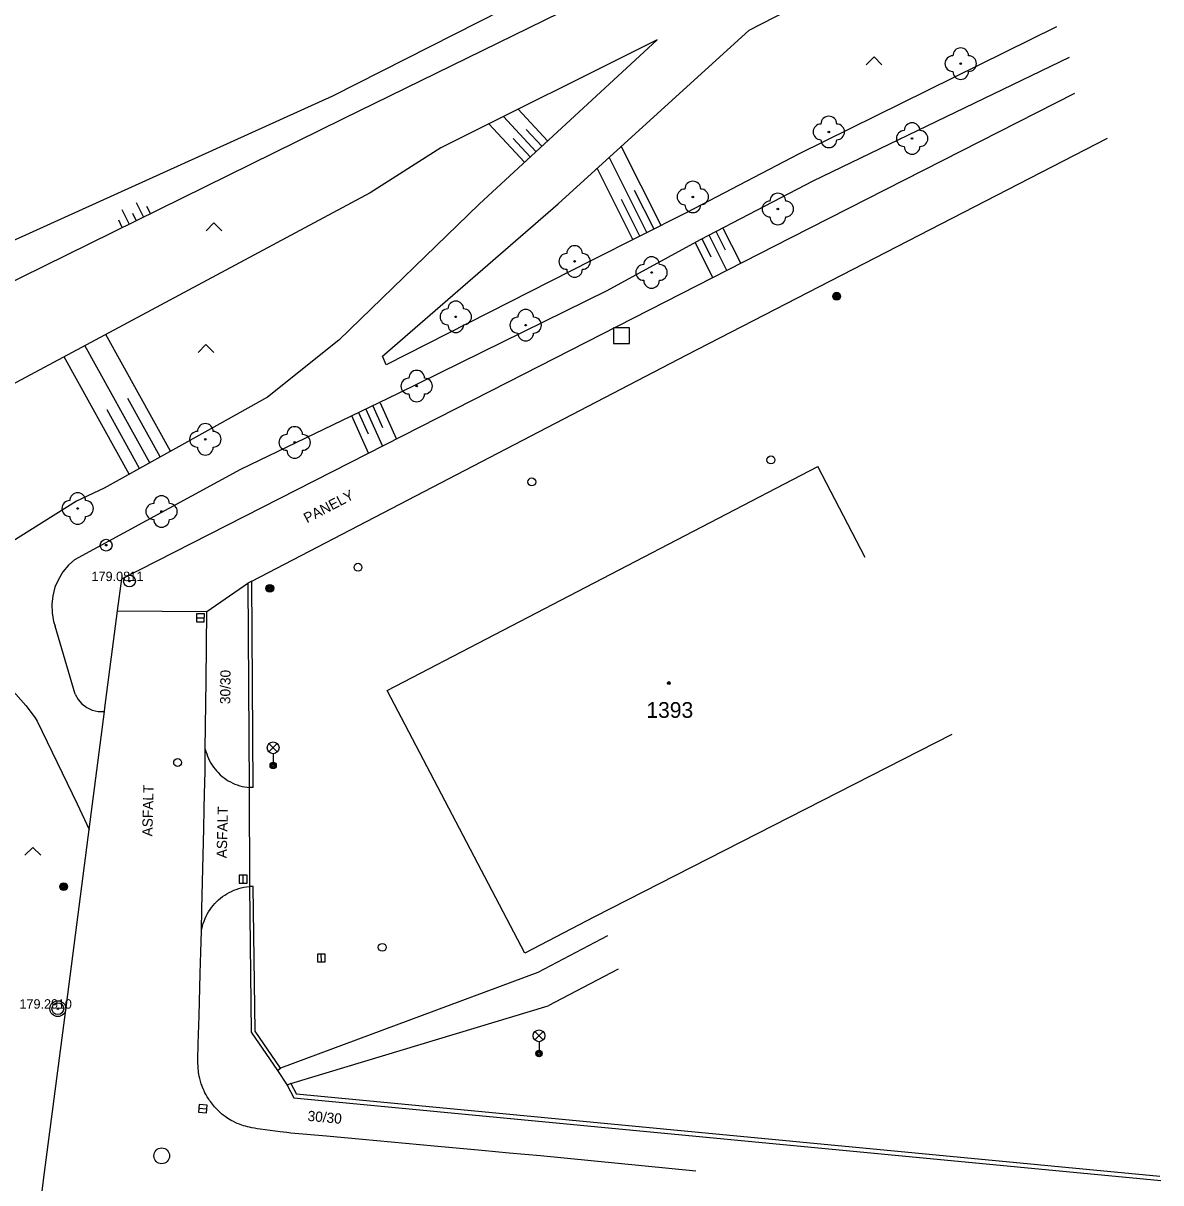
# Model space of a CAD drawing. Extents: x -538441 to -536770, y -1181008 to -1179809.
# Drawn here: x -537087.2 to -537014.9, y -1180779.3 to -1180705.6 of the extents above; entities that cross this region are included whole.
import ezdxf

# ---------------------------------------------------------------- set-up
doc = ezdxf.new("R2010")
doc.units = 0
for name, color, linetype in [('Vrstva 10', 7, 'Continuous'), ('Vrstva 11', 7, 'Continuous'), ('Vrstva 14', 7, 'Continuous'), ('Vrstva 15', 7, 'Continuous'), ('Vrstva 21', 7, 'Continuous'), ('Vrstva 22', 7, 'Continuous'), ('Vrstva 23', 7, 'Continuous'), ('Vrstva 25', 7, 'Continuous'), ('Vrstva 26', 7, 'Continuous'), ('Vrstva 27', 7, 'Continuous'), ('Vrstva 28', 7, 'Continuous'), ('Vrstva 33', 7, 'Continuous'), ('Vrstva 36', 7, 'Continuous'), ('Vrstva 39', 7, 'Continuous'), ('Vrstva 40', 7, 'Continuous'), ('Vrstva 47', 7, 'Continuous'), ('Vrstva 5', 7, 'Continuous'), ('Vrstva 7', 7, 'Continuous'), ('Vrstva 8', 7, 'Continuous')]:
    doc.layers.add(name, color=color, linetype=linetype)

msp = doc.modelspace()

# ---------------------------------------------------------------- linework, layer by layer
at = {"layer": 'Vrstva 10'}
for p, q in [((-537082.026, -1180749.102), (-537081.223, -1180742.922)), ((-537075.605, -1180747.35), (-537075.56, -1180742.98)), ((-537075.867, -1180761.835), (-537075.741, -1180756.778)), ((-537084.476, -1180767.962), (-537083.091, -1180757.304)), ((-537085.86, -1180778.62), (-537084.476, -1180767.962)), ((-537044.49, -1180778.525), (-537054.36, -1180777.57))]:
    msp.add_line(p, q, dxfattribs=at)
for points in [[(-537075.741, -1180756.778), (-537075.713, -1180755.513), (-537075.693, -1180754.565), (-537075.668, -1180753.143), (-537075.65, -1180751.72), (-537075.605, -1180747.35)], [(-537083.034, -1180756.833), (-537082.056, -1180749.331)], [(-537082.056, -1180749.331), (-537082.026, -1180749.102)], [(-537083.091, -1180757.304), (-537083.034, -1180756.833)], [(-537076.046, -1180768.655), (-537075.968, -1180765.968), (-537075.932, -1180764.624), (-537075.9, -1180763.28), (-537075.867, -1180761.835)], [(-537072.17, -1180775.87), (-537072.355, -1180775.842), (-537072.528, -1180775.813), (-537072.688, -1180775.782), (-537072.837, -1180775.749), (-537072.975, -1180775.715), (-537073.104, -1180775.68), (-537073.223, -1180775.645), (-537073.335, -1180775.608), (-537073.439, -1180775.571), (-537073.535, -1180775.534), (-537073.625, -1180775.497), (-537073.709, -1180775.461), (-537073.865, -1180775.386), (-537074, -1180775.315), (-537074.116, -1180775.247), (-537074.217, -1180775.184), (-537074.305, -1180775.125), (-537074.382, -1180775.071), (-537074.514, -1180774.971), (-537074.612, -1180774.89), (-537074.685, -1180774.827), (-537074.793, -1180774.726), (-537074.9, -1180774.62), (-537074.984, -1180774.531), (-537075.062, -1180774.445), (-537075.135, -1180774.36), (-537075.203, -1180774.277), (-537075.266, -1180774.196), (-537075.325, -1180774.118), (-537075.379, -1180774.041), (-537075.43, -1180773.966), (-537075.523, -1180773.82), (-537075.603, -1180773.681), (-537075.673, -1180773.55), (-537075.733, -1180773.426), (-537075.786, -1180773.309), (-537075.831, -1180773.198), (-537075.87, -1180773.094), (-537075.904, -1180772.996), (-537075.934, -1180772.903), (-537075.959, -1180772.816), (-537076.002, -1180772.651), (-537076.034, -1180772.506), (-537076.057, -1180772.379), (-537076.075, -1180772.267), (-537076.088, -1180772.168), (-537076.105, -1180771.995), (-537076.114, -1180771.864), (-537076.121, -1180771.668), (-537076.12, -1180771.47), (-537076.095, -1180770.446), (-537076.046, -1180768.655)], [(-537070.891, -1180776.039), (-537072.17, -1180775.87)], [(-537061.112, -1180776.939), (-537065.666, -1180776.526), (-537067.943, -1180776.319), (-537070.22, -1180776.11), (-537070.464, -1180776.086), (-537070.891, -1180776.039)], [(-537054.36, -1180777.57), (-537056.342, -1180777.381), (-537058.076, -1180777.218), (-537061.112, -1180776.939)], [(-537086.674, -1180784.586), (-537086.465, -1180783.095), (-537086.31, -1180781.977), (-537086.082, -1180780.299), (-537085.86, -1180778.62)]]:
    msp.add_lwpolyline(points, dxfattribs=at)
at = {"layer": 'Vrstva 11'}
for p, q in [((-537056.44, -1180728.4), (-537038.429, -1180719.216)), ((-537068.7, -1180734.65), (-537056.44, -1180728.4)), ((-537080.96, -1180740.9), (-537068.7, -1180734.65)), ((-537081.223, -1180742.922), (-537080.96, -1180740.9)), ((-537075.56, -1180742.98), (-537072.95, -1180741.17)), ((-537081.223, -1180742.922), (-537075.56, -1180742.98)), ((-537086.334, -1180749.948), (-537083.789, -1180755.192)), ((-537083.789, -1180755.192), (-537083.034, -1180756.833)), ((-537050.101, -1180763.59), (-537054.53, -1180765.91)), ((-537049.431, -1180765.71), (-537053.86, -1180768.03)), ((-537054.53, -1180765.91), (-537070.864, -1180771.988)), ((-537070.219, -1180772.964), (-537053.86, -1180768.03))]:
    msp.add_line(p, q, dxfattribs=at)
for points in [[(-537038.429, -1180719.216), (-537020.42, -1180710.03)], [(-537093.529, -1180744.836), (-537092.59, -1180745.105), (-537092.192, -1180745.246), (-537091.676, -1180745.451), (-537090.794, -1180745.87), (-537089.948, -1180746.36), (-537089.146, -1180746.917), (-537088.392, -1180747.538), (-537087.691, -1180748.218), (-537087.048, -1180748.954), (-537086.468, -1180749.74), (-537086.334, -1180749.948)], [(-537075.65, -1180751.72), (-537075.61, -1180751.874), (-537075.563, -1180752.026), (-537075.508, -1180752.175), (-537075.446, -1180752.322), (-537075.376, -1180752.465), (-537075.299, -1180752.604), (-537075.215, -1180752.74), (-537075.125, -1180752.871), (-537075.028, -1180752.997), (-537074.925, -1180753.118), (-537074.84, -1180753.21), (-537074.701, -1180753.345), (-537074.581, -1180753.449), (-537074.456, -1180753.547), (-537074.326, -1180753.639), (-537074.192, -1180753.725), (-537074.053, -1180753.803), (-537073.911, -1180753.874), (-537073.765, -1180753.938), (-537073.616, -1180753.995), (-537073.465, -1180754.044), (-537073.311, -1180754.085), (-537073.156, -1180754.119), (-537072.999, -1180754.145), (-537072.87, -1180754.16)], [(-537075.9, -1180763.28), (-537075.869, -1180763.118), (-537075.831, -1180762.958), (-537075.785, -1180762.8), (-537075.731, -1180762.644), (-537075.669, -1180762.491), (-537075.601, -1180762.341), (-537075.525, -1180762.195), (-537075.442, -1180762.053), (-537075.352, -1180761.914), (-537075.256, -1180761.781), (-537075.153, -1180761.652), (-537075.044, -1180761.528), (-537074.96, -1180761.44), (-537074.809, -1180761.297), (-537074.684, -1180761.191), (-537074.553, -1180761.09), (-537074.418, -1180760.996), (-537074.278, -1180760.909), (-537074.134, -1180760.829), (-537073.987, -1180760.755), (-537073.836, -1180760.689), (-537073.682, -1180760.631), (-537073.525, -1180760.58), (-537073.366, -1180760.536), (-537073.205, -1180760.5), (-537073.043, -1180760.473), (-537072.85, -1180760.45)]]:
    msp.add_lwpolyline(points, dxfattribs=at)
at = {"layer": 'Vrstva 14'}
for p, q in [((-537041.095, -1180706.042), (-537019.14, -1180694.64)), ((-537047.2, -1180699.88), (-537067.56, -1180710.22)), ((-537066.88, -1180711.65), (-537046.66, -1180701.75)), ((-537053.243, -1180717.06), (-537041.095, -1180706.042)), ((-537021.583, -1180705.823), (-537037.96, -1180713.913)), ((-537046.952, -1180706.652), (-537060.695, -1180713.506)), ((-537046.952, -1180706.652), (-537058.258, -1180717.086)), ((-537037.044, -1180715.6), (-537020.745, -1180707.752)), ((-537067.56, -1180710.22), (-537095.21, -1180722.73)), ((-537093.68, -1180724.84), (-537066.88, -1180711.65)), ((-537060.695, -1180713.506), (-537065.17, -1180716.38)), ((-537037.96, -1180713.913), (-537045.062, -1180717.623)), ((-537044.187, -1180719.332), (-537037.044, -1180715.6)), ((-537065.17, -1180716.38), (-537091.52, -1180730.47)), ((-537058.258, -1180717.086), (-537067.175, -1180725.723)), ((-537064.388, -1180726.747), (-537053.243, -1180717.06)), ((-537045.062, -1180717.623), (-537051.114, -1180720.66)), ((-537050.122, -1180722.569), (-537044.187, -1180719.332)), ((-537051.114, -1180720.66), (-537064.157, -1180727.3)), ((-537063.41, -1180729.113), (-537050.122, -1180722.569)), ((-537067.175, -1180725.723), (-537071.703, -1180729.356)), ((-537064.157, -1180727.3), (-537064.388, -1180726.747)), ((-537071.703, -1180729.356), (-537074.914, -1180731.158)), ((-537073.402, -1180733.92), (-537063.41, -1180729.113)), ((-537074.914, -1180731.158), (-537082.085, -1180735.141)), ((-537083.941, -1180739.668), (-537073.402, -1180733.92)), ((-537082.085, -1180735.141), (-537083.842, -1180735.964)), ((-537083.842, -1180735.964), (-537091.542, -1180740.807)), ((-537083.921, -1180748.222), (-537085.199, -1180743.897))]:
    msp.add_line(p, q, dxfattribs=at)
for points in [[(-537083.941, -1180739.668), (-537084.35, -1180740.036), (-537084.701, -1180740.46), (-537084.987, -1180740.93), (-537085.203, -1180741.436), (-537085.342, -1180741.968), (-537085.403, -1180742.515), (-537085.385, -1180743.065), (-537085.286, -1180743.607), (-537085.199, -1180743.897)], [(-537083.921, -1180748.222), (-537083.737, -1180748.556), (-537083.487, -1180748.845), (-537083.183, -1180749.076), (-537082.838, -1180749.239), (-537082.466, -1180749.326), (-537082.056, -1180749.331)]]:
    msp.add_lwpolyline(points, dxfattribs=at)
at = {"layer": 'Vrstva 15'}
for p, q in [((-537053.908, -1180713.072), (-537055.773, -1180711.051)), ((-537055.378, -1180714.428), (-537057.637, -1180711.981)), ((-537054.643, -1180713.75), (-537056.705, -1180711.516)), ((-537054.275, -1180713.411), (-537055.257, -1180712.347)), ((-537055.01, -1180714.089), (-537056.09, -1180712.918)), ((-537046.699, -1180718.444), (-537049.223, -1180713.414)), ((-537047.593, -1180718.893), (-537049.992, -1180714.111)), ((-537048.486, -1180719.341), (-537050.761, -1180714.809)), ((-537047.146, -1180718.669), (-537048.377, -1180716.216)), ((-537079.584, -1180717.902), (-537080.026, -1180717.005)), ((-537079.136, -1180717.681), (-537079.357, -1180717.233)), ((-537048.039, -1180719.117), (-537049.208, -1180716.789)), ((-537080.482, -1180718.344), (-537080.923, -1180717.447)), ((-537080.033, -1180718.123), (-537080.254, -1180717.674)), ((-537080.93, -1180718.565), (-537081.151, -1180718.116)), ((-537041.63, -1180720.848), (-537042.765, -1180718.589)), ((-537043.506, -1180720.455), (-537044.094, -1180719.283)), ((-537042.521, -1180721.303), (-537043.65, -1180719.052)), ((-537042.612, -1180720.008), (-537043.206, -1180718.82)), ((-537043.413, -1180721.757), (-537044.534, -1180719.522)), ((-537079.167, -1180733.52), (-537083.302, -1180726.076)), ((-537077.856, -1180732.792), (-537081.979, -1180725.368)), ((-537080.479, -1180734.249), (-537084.626, -1180726.783)), ((-537078.512, -1180733.156), (-537080.576, -1180729.439)), ((-537063.504, -1180732.001), (-537064.523, -1180729.728)), ((-537079.823, -1180733.885), (-537081.893, -1180730.157)), ((-537065.28, -1180731.711), (-537065.894, -1180730.343)), ((-537064.396, -1180732.456), (-537065.436, -1180730.138)), ((-537064.367, -1180731.302), (-537064.98, -1180729.933)), ((-537065.289, -1180732.911), (-537066.35, -1180730.547))]:
    msp.add_line(p, q, dxfattribs=at)
at = {"layer": 'Vrstva 21'}
for centre, radius in [((-537081.95, -1180738.76), 0.375), ((-537081.95, -1180738.76), 0.05), ((-537080.47, -1180741.04), 0.375), ((-537080.47, -1180741.04), 0.05), ((-537085.02, -1180768.21), 0.375), ((-537085.02, -1180768.21), 0.05)]:
    msp.add_circle(centre, radius, dxfattribs=at)
at = {"layer": 'Vrstva 22'}
for centre in [(-537027.66, -1180708.16), (-537036.04, -1180712.5), (-537030.75, -1180712.92), (-537044.68, -1180716.63), (-537039.28, -1180717.4), (-537052.19, -1180720.73), (-537047.3, -1180721.43), (-537059.74, -1180724.25), (-537055.3, -1180724.78), (-537062.22, -1180728.65), (-537075.65, -1180732.03), (-537069.97, -1180732.23), (-537083.76, -1180736.43), (-537078.43, -1180736.62)]:
    msp.add_circle(centre, 0.05, dxfattribs=at)
for centre, start, end in [((-537028.16, -1180708.16), 90, 270), ((-537027.66, -1180707.66), 0, 180), ((-537027.16, -1180708.16), 270, 90), ((-537027.66, -1180708.66), 180, 0), ((-537036.54, -1180712.5), 90, 270), ((-537036.04, -1180712), 0, 180), ((-537035.54, -1180712.5), 270, 90), ((-537030.75, -1180712.42), 0, 180), ((-537031.25, -1180712.92), 90, 270), ((-537030.25, -1180712.92), 270, 90), ((-537036.04, -1180713), 180, 0), ((-537030.75, -1180713.42), 180, 0), ((-537044.68, -1180716.13), 0, 180), ((-537045.18, -1180716.63), 90, 270), ((-537044.18, -1180716.63), 270, 90), ((-537039.28, -1180716.9), 0, 180), ((-537044.68, -1180717.13), 180, 0), ((-537039.78, -1180717.4), 90, 270), ((-537038.78, -1180717.4), 270, 90), ((-537039.28, -1180717.9), 180, 0), ((-537052.19, -1180720.23), 0, 180), ((-537052.69, -1180720.73), 90, 270), ((-537051.69, -1180720.73), 270, 90), ((-537047.8, -1180721.43), 90, 270), ((-537047.3, -1180720.93), 0, 180), ((-537046.8, -1180721.43), 270, 90), ((-537052.19, -1180721.23), 180, 0), ((-537047.3, -1180721.93), 180, 0), ((-537060.24, -1180724.25), 90, 270), ((-537059.74, -1180723.75), 0, 180), ((-537059.24, -1180724.25), 270, 90), ((-537055.3, -1180724.28), 0, 180), ((-537055.8, -1180724.78), 90, 270), ((-537054.8, -1180724.78), 270, 90), ((-537059.74, -1180724.75), 180, 0), ((-537055.3, -1180725.28), 180, 0), ((-537062.72, -1180728.65), 90, 270), ((-537062.22, -1180728.15), 0, 180), ((-537061.72, -1180728.65), 270, 90), ((-537062.22, -1180729.15), 180, 0), ((-537075.65, -1180731.53), 0, 180), ((-537069.97, -1180731.73), 0, 180), ((-537076.15, -1180732.03), 90, 270), ((-537075.15, -1180732.03), 270, 90), ((-537070.47, -1180732.23), 90, 270), ((-537069.47, -1180732.23), 270, 90), ((-537075.65, -1180732.53), 180, 0), ((-537069.97, -1180732.73), 180, 0), ((-537083.76, -1180735.93), 0, 180), ((-537078.43, -1180736.12), 0, 180), ((-537084.26, -1180736.43), 90, 270), ((-537083.26, -1180736.43), 270, 90), ((-537078.93, -1180736.62), 90, 270), ((-537077.93, -1180736.62), 270, 90), ((-537083.76, -1180736.93), 180, 0), ((-537078.43, -1180737.12), 180, 0)]:
    msp.add_arc(centre, 0.5, start, end, dxfattribs=at)
at = {"layer": 'Vrstva 25'}
for centre, radius in [((-537035.54, -1180722.94), 0.25), ((-537035.54, -1180722.94), 0.2), ((-537035.54, -1180722.94), 0.15), ((-537035.54, -1180722.94), 0.1), ((-537035.54, -1180722.94), 0.05), ((-537071.55, -1180741.5), 0.25), ((-537071.55, -1180741.5), 0.2), ((-537071.55, -1180741.5), 0.15), ((-537071.55, -1180741.5), 0.1), ((-537071.55, -1180741.5), 0.05), ((-537084.65, -1180760.46), 0.25), ((-537084.65, -1180760.46), 0.2), ((-537084.65, -1180760.46), 0.15), ((-537084.65, -1180760.46), 0.1), ((-537084.65, -1180760.46), 0.05)]:
    msp.add_circle(centre, radius, dxfattribs=at)
at = {"layer": 'Vrstva 26'}
msp.add_lwpolyline([(-537049.709, -1180725.945), (-537048.709, -1180725.945), (-537048.709, -1180724.945), (-537049.709, -1180724.945)], close=True, dxfattribs=at)
at = {"layer": 'Vrstva 27'}
for p, q in [((-537076.214, -1180743.373), (-537075.714, -1180743.379)), ((-537073.239, -1180760.23), (-537073.241, -1180759.73)), ((-537068.277, -1180765.24), (-537068.283, -1180764.74)), ((-537076.059, -1180774.538), (-537075.561, -1180774.582))]:
    msp.add_line(p, q, dxfattribs=at)
for points in [[(-537076.217, -1180743.623), (-537075.717, -1180743.629), (-537075.711, -1180743.129), (-537076.211, -1180743.123)], [(-537072.989, -1180760.229), (-537072.991, -1180759.729), (-537073.491, -1180759.731), (-537073.489, -1180760.231)], [(-537068.027, -1180765.237), (-537068.033, -1180764.737), (-537068.533, -1180764.743), (-537068.527, -1180765.243)], [(-537076.081, -1180774.787), (-537075.583, -1180774.831), (-537075.539, -1180774.333), (-537076.037, -1180774.289)]]:
    msp.add_lwpolyline(points, close=True, dxfattribs=at)
for centre in [(-537085.02, -1180768.21), (-537078.42, -1180777.56)]:
    msp.add_circle(centre, 0.5, dxfattribs=at)
at = {"layer": 'Vrstva 28'}
for centre in [(-537039.72, -1180733.34), (-537054.91, -1180734.74), (-537065.95, -1180740.16), (-537077.41, -1180752.57), (-537064.41, -1180764.31)]:
    msp.add_circle(centre, 0.25, dxfattribs=at)
at = {"layer": 'Vrstva 33'}
for p, q in [((-537071.605, -1180751.9), (-537071.075, -1180751.37)), ((-537071.605, -1180751.37), (-537071.075, -1180751.9)), ((-537071.34, -1180752.01), (-537071.34, -1180752.76)), ((-537054.715, -1180770.2), (-537054.185, -1180769.67)), ((-537054.715, -1180769.67), (-537054.185, -1180770.2)), ((-537054.45, -1180770.31), (-537054.45, -1180771.06))]:
    msp.add_line(p, q, dxfattribs=at)
for centre, radius in [((-537071.34, -1180751.635), 0.375), ((-537071.34, -1180752.76), 0.2), ((-537071.34, -1180752.76), 0.145), ((-537071.34, -1180752.76), 0.0876), ((-537054.45, -1180769.935), 0.375), ((-537054.45, -1180771.06), 0.2), ((-537054.45, -1180771.06), 0.145), ((-537054.45, -1180771.06), 0.0876)]:
    msp.add_circle(centre, radius, dxfattribs=at)
at = {"layer": 'Vrstva 36'}
for points in [[(-537033.668, -1180708.236), (-537033.168, -1180707.736), (-537032.668, -1180708.236)], [(-537075.599, -1180718.776), (-537075.099, -1180718.276), (-537074.599, -1180718.776)], [(-537076.114, -1180726.507), (-537075.614, -1180726.007), (-537075.114, -1180726.507)], [(-537087.109, -1180758.459), (-537086.609, -1180757.959), (-537086.109, -1180758.459)]]:
    msp.add_lwpolyline(points, dxfattribs=at)
at = {"layer": 'Vrstva 39'}
for radius in [0.09, 0.0398]:
    msp.add_circle((-537046.201, -1180747.519), radius, dxfattribs=at)
at = {"layer": 'Vrstva 5'}
for p, q in [((-537064.09, -1180748), (-537036.73, -1180733.77)), ((-537033.724, -1180739.551), (-537036.73, -1180733.77)), ((-537055.35, -1180764.69), (-537064.09, -1180748)), ((-537028.22, -1180750.78), (-537050.921, -1180762.37)), ((-537050.921, -1180762.37), (-537055.35, -1180764.69))]:
    msp.add_line(p, q, dxfattribs=at)
at = {"layer": 'Vrstva 7'}
for p, q in [((-537045.07, -1180726.67), (-537018.33, -1180712.89)), ((-537072.701, -1180741.04), (-537045.07, -1180726.67)), ((-537072.62, -1180754.158), (-537072.701, -1180741.04)), ((-537072.62, -1180754.158), (-537072.87, -1180754.16)), ((-537072.491, -1180769.631), (-537072.6, -1180760.447)), ((-537070.864, -1180771.988), (-537072.491, -1180769.631)), ((-537070.219, -1180772.964), (-537069.862, -1180773.644)), ((-537070.02, -1180773.88), (-537014.95, -1180779.12)), ((-537015.001, -1180778.864), (-537069.862, -1180773.644))]:
    msp.add_line(p, q, dxfattribs=at)
for points in [[(-537072.701, -1180741.04), (-537072.95, -1180741.17)], [(-537072.95, -1180741.17), (-537072.87, -1180754.16)], [(-537072.6, -1180760.447), (-537072.85, -1180760.45)], [(-537072.85, -1180760.45), (-537072.74, -1180769.71)], [(-537072.74, -1180769.71), (-537071.07, -1180772.13), (-537070.864, -1180771.988)], [(-537070.219, -1180772.964), (-537070.44, -1180773.08), (-537070.02, -1180773.88)]]:
    msp.add_lwpolyline(points, dxfattribs=at)
at = {"layer": 'Vrstva 8'}
for p, q in [((-537072.87, -1180754.16), (-537072.85, -1180760.45)), ((-537071.07, -1180772.13), (-537070.44, -1180773.08))]:
    msp.add_line(p, q, dxfattribs=at)

# ---------------------------------------------------------------- texts
at = {"layer": 'Vrstva 22'}
for s, p in [('179.08 ', (-537082.879, -1180741.04)), ('179.29 ', (-537087.458, -1180768.21))]:
    msp.add_text(s, height=0.6, dxfattribs=at).set_placement(p)
at = {"layer": 'Vrstva 23'}
for s, p in [('11', (-537080.47, -1180741.04)), ('10', (-537085.02, -1180768.21))]:
    msp.add_text(s, height=0.6, dxfattribs=at).set_placement(p)
at = {"layer": 'Vrstva 40'}
for s, rotation, p in [('PANELY', 27.47831, (-537069.19, -1180737.376)), ('30/30', 89.41002, (-537074.066, -1180748.861)), ('ASFALT', 88.63506, (-537079.013, -1180757.27)), ('ASFALT', 88.63506, (-537074.288, -1180758.657)), ('30/30', 354.82727, (-537069.175, -1180775.334))]:
    msp.add_text(s, height=0.65, rotation=rotation, dxfattribs=at).set_placement(p)
at = {"layer": 'Vrstva 47'}
msp.add_text('1393', height=1, dxfattribs=at).set_placement((-537047.63, -1180749.73))

doc.saveas('drawing.dxf')
